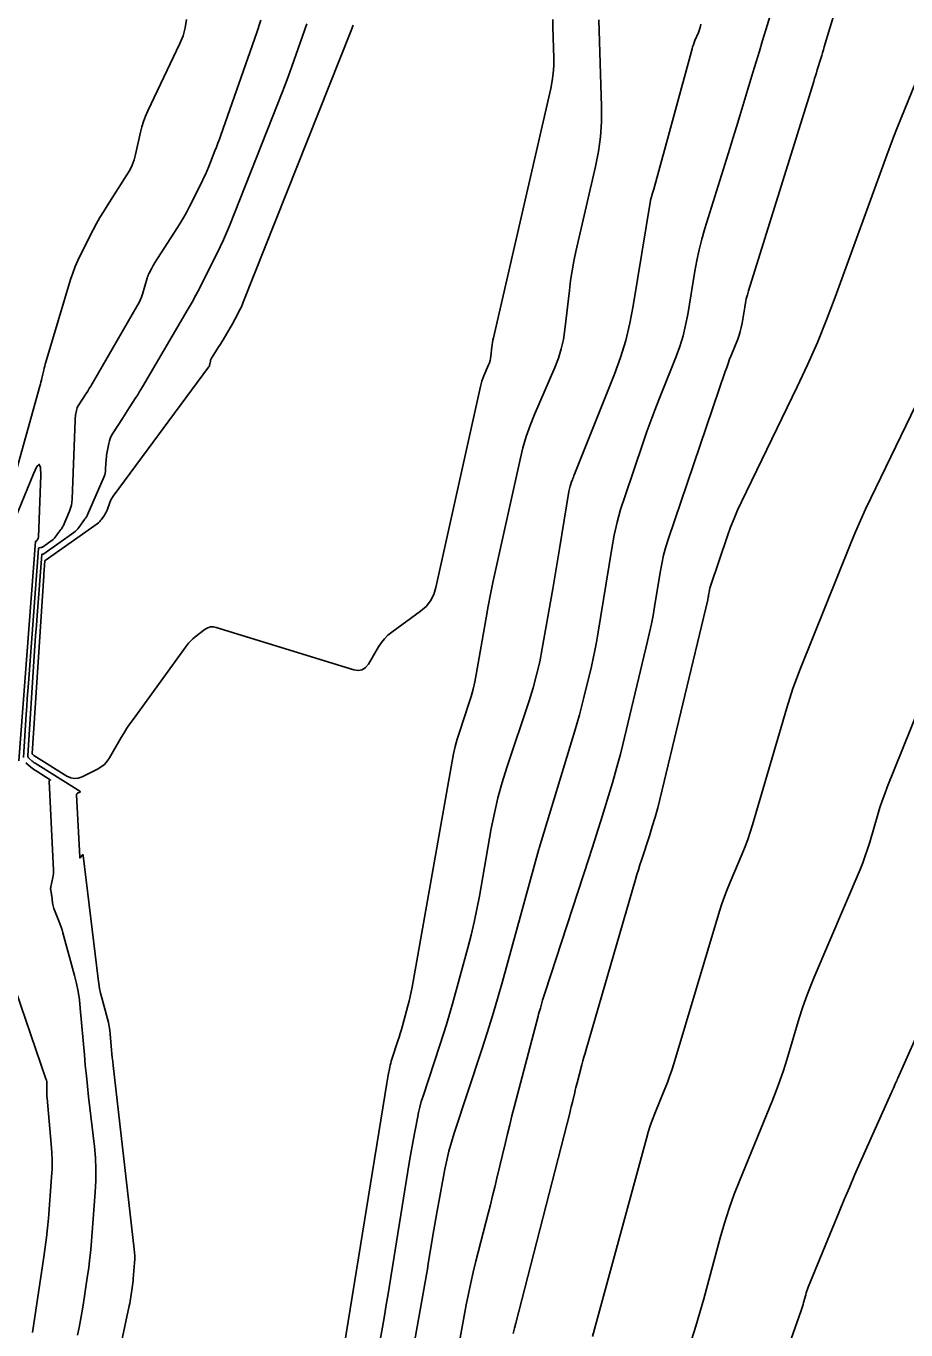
# Model space of a CAD drawing. Extents: x 658976 to 668721, y 639543 to 647196.
# Drawn here: x 661518.4 to 661577.3, y 641412.7 to 641499.8 of the extents above; entities that cross this region are included whole.
import ezdxf

# ---------------------------------------------------------------- set-up
doc = ezdxf.new("R2010")
doc.units = 0
doc.layers.add('Ex_Major Contours', color=7, linetype='Continuous')
doc.layers.add('Ex_Minor Contours', color=7, linetype='Continuous')

msp = doc.modelspace()

# ---------------------------------------------------------------- linework, layer by layer
at = {"layer": 'Ex_Major Contours'}
for points in [[(661522.669, 641401.761), (661525.341, 641414.308), (661525.372, 641414.457), (661525.4, 641414.606), (661525.426, 641414.756), (661525.45, 641414.906), (661525.542, 641415.507), (661525.564, 641415.658), (661525.582, 641415.808), (661525.598, 641415.959), (661525.612, 641416.111), (661525.695, 641417.181), (661525.708, 641417.41), (661525.709, 641417.638), (661525.699, 641417.866), (661525.678, 641418.095), (661524.263, 641430.362), (661524.234, 641430.623), (661524.206, 641430.884), (661524.181, 641431.145), (661524.157, 641431.406), (661524.065, 641432.453), (661524.036, 641432.713), (661523.996, 641432.972), (661523.944, 641433.228), (661523.881, 641433.483), (661523.506, 641434.869), (661523.427, 641435.186), (661523.359, 641435.505), (661523.302, 641435.826), (661523.257, 641436.15), (661522.263, 641444.393), (661522.255, 641444.43), (661522.241, 641444.445), (661522.222, 641444.438), (661522.197, 641444.41), (661522.087, 641444.252), (661522.062, 641444.224), (661522.044, 641444.217), (661522.032, 641444.232), (661522.027, 641444.27), (661521.811, 641448.433), (661521.814, 641448.471), (661521.827, 641448.503), (661521.85, 641448.529), (661521.883, 641448.548), (661522.035, 641448.613), (661522.064, 641448.629), (661522.075, 641448.648), (661522.067, 641448.667), (661522.041, 641448.689), (661519.045, 641450.557), (661518.992, 641450.591), (661518.941, 641450.627), (661518.89, 641450.664), (661518.841, 641450.703), (661518.646, 641450.862), (661518.604, 641450.904), (661518.575, 641450.953), (661518.56, 641451.007), (661518.557, 641451.067), (661518.99, 641457.708), (661519.036, 641458.39), (661519.083, 641459.072), (661519.131, 641459.753), (661519.182, 641460.434), (661519.488, 641464.493), (661519.49, 641464.506), (661519.496, 641464.515), (661519.505, 641464.521), (661519.518, 641464.524), (661519.573, 641464.528), (661519.587, 641464.531), (661519.6, 641464.534), (661519.612, 641464.54), (661519.624, 641464.547), (661521.646, 641465.979), (661521.738, 641466.05), (661521.823, 641466.129), (661521.901, 641466.214), (661521.973, 641466.306), (661522.347, 641466.836), (661522.363, 641466.858), (661522.379, 641466.88), (661522.395, 641466.901), (661522.412, 641466.923), (661522.48, 641467.008), (661522.496, 641467.029), (661522.51, 641467.052), (661522.524, 641467.076), (661522.535, 641467.1), (661523.659, 641469.705), (661523.701, 641469.817), (661523.733, 641469.932), (661523.753, 641470.049), (661523.763, 641470.168), (661523.78, 641470.65), (661523.787, 641470.771), (661523.797, 641470.891), (661523.812, 641471.01), (661523.831, 641471.129), (661523.973, 641471.922), (661524.011, 641472.091), (661524.066, 641472.253), (661524.137, 641472.409), (661524.223, 641472.558), (661524.892, 641473.59), (661525.005, 641473.765), (661525.119, 641473.941), (661525.231, 641474.117), (661525.344, 641474.294), (661525.792, 641475), (661525.904, 641475.177), (661526.014, 641475.355), (661526.122, 641475.534), (661526.228, 641475.714), (661529.282, 641480.924), (661529.539, 641481.372), (661529.789, 641481.824), (661530.032, 641482.279), (661530.267, 641482.739), (661531.193, 641484.586), (661531.42, 641485.05), (661531.636, 641485.518), (661531.842, 641485.992), (661532.038, 641486.469), (661535.284, 641494.643), (661535.525, 641495.258), (661535.759, 641495.876), (661535.987, 641496.495), (661536.208, 641497.118), (661537.205, 641499.969)], [(661556.725, 641500.229), (661556.905, 641494.433), (661556.904, 641493.423), (661556.838, 641492.42), (661556.708, 641491.423), (661556.513, 641490.432), (661555.205, 641484.742), (661555.066, 641484.098), (661554.946, 641483.451), (661554.844, 641482.8), (661554.761, 641482.146), (661554.465, 641479.525), (661554.367, 641478.876), (661554.223, 641478.24), (661554.032, 641477.615), (661553.795, 641477.004), (661552.438, 641473.855), (661552.142, 641473.123), (661551.883, 641472.379), (661551.658, 641471.624), (661551.47, 641470.857), (661549.827, 641463.428), (661549.657, 641462.638), (661549.496, 641461.847), (661549.343, 641461.054), (661549.199, 641460.26), (661548.535, 641456.475), (661548.44, 641455.983), (661548.326, 641455.496), (661548.194, 641455.013), (661548.045, 641454.535), (661547.409, 641452.633), (661547.259, 641452.155), (661547.127, 641451.673), (661547.013, 641451.186), (661546.917, 641450.694), (661544.251, 641435.594), (661544.192, 641435.28), (661544.126, 641434.968), (661544.052, 641434.658), (661543.971, 641434.349), (661543.602, 641433.004), (661543.531, 641432.753), (661543.457, 641432.503), (661543.38, 641432.253), (661543.299, 641432.005), (661542.894, 641430.778), (661542.853, 641430.647), (661542.817, 641430.516), (661542.785, 641430.383), (661542.758, 641430.25), (661542.657, 641429.713), (661542.633, 641429.578), (661542.609, 641429.444), (661542.586, 641429.309), (661542.564, 641429.175), (661539.585, 641410.782)], [(661556.316, 641412.243), (661559.908, 641425.482), (661560.03, 641425.908), (661560.166, 641426.329), (661560.315, 641426.746), (661560.476, 641427.159), (661561.149, 641428.8), (661561.312, 641429.212), (661561.465, 641429.627), (661561.607, 641430.047), (661561.74, 641430.469), (661564.806, 641440.665), (661564.961, 641441.157), (661565.13, 641441.644), (661565.312, 641442.126), (661565.507, 641442.604), (661566.316, 641444.503), (661566.511, 641444.98), (661566.692, 641445.463), (661566.858, 641445.95), (661567.01, 641446.443), (661569.296, 641454.256), (661569.495, 641454.909), (661569.711, 641455.556), (661569.942, 641456.198), (661570.19, 641456.834), (661573.579, 641465.248), (661573.895, 641466.014), (661574.224, 641466.774), (661574.566, 641467.528), (661574.921, 641468.277), (661577.927, 641474.477)]]:
    msp.add_lwpolyline(points, dxfattribs=at)
at = {"layer": 'Ex_Minor Contours'}
for points in [[(661575.194, 641509.68), (661571.806, 641498.417), (661571.748, 641498.224), (661571.689, 641498.031), (661571.631, 641497.839), (661571.572, 641497.646), (661571.338, 641496.876), (661571.279, 641496.683), (661571.22, 641496.491), (661571.16, 641496.298), (661571.101, 641496.106), (661566.737, 641482.111), (661566.66, 641481.846), (661566.592, 641481.58), (661566.533, 641481.31), (661566.484, 641481.039), (661566.307, 641479.949), (661566.256, 641479.679), (661566.19, 641479.412), (661566.109, 641479.15), (661566.014, 641478.891), (661565.582, 641477.809), (661565.478, 641477.543), (661565.377, 641477.275), (661565.28, 641477.006), (661565.186, 641476.736), (661561.393, 641465.563), (661561.217, 641465.008), (661561.065, 641464.447), (661560.936, 641463.88), (661560.831, 641463.307), (661560.456, 641461.005), (661560.357, 641460.43), (661560.248, 641459.858), (661560.127, 641459.287), (661559.996, 641458.719), (661558.334, 641451.812), (661558.174, 641451.168), (661558.004, 641450.526), (661557.825, 641449.888), (661557.636, 641449.251), (661556.861, 641446.712), (661556.666, 641446.077), (661556.467, 641445.444), (661556.266, 641444.812), (661556.061, 641444.18), (661553.141, 641435.253), (661553.098, 641435.121), (661553.057, 641434.988), (661553.016, 641434.856), (661552.977, 641434.723), (661552.822, 641434.19), (661552.784, 641434.057), (661552.747, 641433.923), (661552.71, 641433.79), (661552.675, 641433.656), (661551.077, 641427.577), (661550.924, 641426.986), (661550.774, 641426.394), (661550.627, 641425.802), (661550.484, 641425.208), (661549.917, 641422.832), (661549.774, 641422.238), (661549.628, 641421.645), (661549.48, 641421.053), (661549.329, 641420.461), (661548.513, 641417.283), (661548.332, 641416.555), (661548.165, 641415.824), (661548.01, 641415.09), (661547.867, 641414.354), (661546.785, 641408.483)], [(661568.756, 641502.41), (661567.898, 641499.559), (661567.683, 641498.846), (661567.468, 641498.133), (661567.252, 641497.421), (661567.035, 641496.709), (661566.15, 641493.803), (661565.93, 641493.082), (661565.708, 641492.361), (661565.485, 641491.64), (661565.261, 641490.92), (661563.815, 641486.282), (661563.61, 641485.579), (661563.429, 641484.869), (661563.273, 641484.154), (661563.143, 641483.432), (661562.672, 641480.535), (661562.535, 641479.816), (661562.36, 641479.108), (661562.146, 641478.41), (661561.893, 641477.723), (661560.745, 641474.847), (661560.468, 641474.138), (661560.2, 641473.426), (661559.942, 641472.711), (661559.692, 641471.993), (661558.46, 641468.363), (661558.191, 641467.513), (661557.958, 641466.654), (661557.761, 641465.787), (661557.6, 641464.91), (661556.668, 641459.179), (661556.574, 641458.634), (661556.47, 641458.091), (661556.356, 641457.55), (661556.232, 641457.011), (661555.714, 641454.859), (661555.58, 641454.322), (661555.439, 641453.787), (661555.289, 641453.255), (661555.132, 641452.724), (661552.741, 641444.886), (661552.735, 641444.867), (661552.725, 641444.836), (661552.721, 641444.824), (661552.717, 641444.812), (661550.287, 641435.963), (661549.965, 641434.82), (661549.629, 641433.681), (661549.277, 641432.546), (661548.912, 641431.416), (661547.064, 641425.828), (661546.878, 641425.235), (661546.714, 641424.637), (661546.569, 641424.034), (661546.445, 641423.425), (661545.9, 641420.505), (661545.831, 641420.131), (661545.765, 641419.757), (661545.701, 641419.383), (661545.639, 641419.008), (661545.396, 641417.507), (661545.334, 641417.132), (661545.271, 641416.758), (661545.207, 641416.383), (661545.141, 641416.009), (661543.5, 641406.797)], [(661516.526, 641465.656), (661519.366, 641475.751), (661519.403, 641475.883), (661519.437, 641476.016), (661519.47, 641476.149), (661519.501, 641476.283), (661519.623, 641476.818), (661519.654, 641476.951), (661519.688, 641477.084), (661519.724, 641477.217), (661519.762, 641477.348), (661521.419, 641482.871), (661521.56, 641483.307), (661521.721, 641483.736), (661521.902, 641484.156), (661522.102, 641484.569), (661522.94, 641486.205), (661523.155, 641486.611), (661523.379, 641487.012), (661523.613, 641487.407), (661523.857, 641487.796), (661525.187, 641489.863), (661525.376, 641490.187), (661525.535, 641490.525), (661525.663, 641490.875), (661525.759, 641491.239), (661526.085, 641492.717), (661526.176, 641493.083), (661526.288, 641493.442), (661526.421, 641493.795), (661526.573, 641494.14), (661528.723, 641498.645), (661528.937, 641499.167), (661529.086, 641499.702), (661529.172, 641500.252)], [(661518.266, 641450.93), (661518.455, 641453.83), (661518.489, 641454.35), (661518.525, 641454.87), (661518.562, 641455.389), (661518.601, 641455.909), (661519.278, 641464.902), (661519.283, 641464.925), (661519.294, 641464.942), (661519.311, 641464.953), (661519.334, 641464.958), (661519.437, 641464.967), (661519.462, 641464.971), (661519.486, 641464.978), (661519.509, 641464.988), (661519.531, 641465.001), (661520.247, 641465.509), (661520.281, 641465.535), (661520.313, 641465.564), (661520.342, 641465.596), (661520.368, 641465.63), (661520.469, 641465.772), (661520.494, 641465.807), (661520.52, 641465.842), (661520.546, 641465.877), (661520.573, 641465.911), (661520.777, 641466.168), (661520.818, 641466.223), (661520.856, 641466.281), (661520.889, 641466.341), (661520.918, 641466.403), (661521.35, 641467.404), (661521.422, 641467.594), (661521.475, 641467.788), (661521.51, 641467.987), (661521.527, 641468.189), (661521.717, 641473.474), (661521.722, 641473.557), (661521.729, 641473.64), (661521.739, 641473.723), (661521.752, 641473.805), (661521.811, 641474.134), (661521.829, 641474.214), (661521.856, 641474.292), (661521.889, 641474.367), (661521.931, 641474.438), (661522.464, 641475.26), (661522.566, 641475.421), (661522.667, 641475.583), (661522.766, 641475.746), (661522.863, 641475.911), (661525.878, 641481.111), (661525.98, 641481.3), (661526.071, 641481.495), (661526.151, 641481.694), (661526.218, 641481.898), (661526.537, 641482.959), (661526.566, 641483.049), (661526.599, 641483.137), (661526.636, 641483.223), (661526.677, 641483.308), (661526.849, 641483.643), (661526.893, 641483.726), (661526.939, 641483.808), (661526.987, 641483.889), (661527.037, 641483.969), (661528.575, 641486.359), (661528.787, 641486.698), (661528.99, 641487.043), (661529.183, 641487.393), (661529.367, 641487.748), (661530.192, 641489.391), (661530.315, 641489.644), (661530.433, 641489.9), (661530.545, 641490.157), (661530.652, 641490.418), (661531.067, 641491.464), (661531.17, 641491.726), (661531.269, 641491.989), (661531.366, 641492.253), (661531.461, 641492.518), (661533.866, 641499.392), (661534.139, 641500.198)], [(661553.665, 641500.246), (661553.654, 641499.736), (661553.718, 641497.674), (661553.718, 641497.16), (661553.684, 641496.65), (661553.618, 641496.142), (661553.519, 641495.638), (661549.689, 641478.981), (661549.656, 641478.83), (661549.628, 641478.678), (661549.604, 641478.526), (661549.585, 641478.372), (661549.515, 641477.758), (661549.492, 641477.606), (661549.459, 641477.457), (661549.414, 641477.311), (661549.358, 641477.167), (661549.04, 641476.43), (661548.971, 641476.258), (661548.91, 641476.084), (661548.858, 641475.907), (661548.814, 641475.727), (661545.844, 641462.3), (661545.697, 641461.83), (661545.475, 641461.409), (661545.179, 641461.037), (661544.807, 641460.714), (661542.894, 641459.319), (661542.635, 641459.11), (661542.401, 641458.877), (661542.193, 641458.622), (661542.01, 641458.343), (661541.33, 641457.184), (661541.141, 641456.943), (661540.914, 641456.798), (661540.65, 641456.752), (661540.347, 641456.802), (661531.16, 641459.631), (661530.964, 641459.67), (661530.775, 641459.661), (661530.595, 641459.605), (661530.423, 641459.502), (661529.752, 641458.995), (661529.589, 641458.862), (661529.438, 641458.719), (661529.298, 641458.566), (661529.168, 641458.401), (661525.592, 641453.487), (661525.385, 641453.194), (661525.185, 641452.896), (661524.994, 641452.592), (661524.81, 641452.284), (661524.022, 641450.916), (661523.864, 641450.682), (661523.677, 641450.477), (661523.461, 641450.304), (661523.217, 641450.161), (661522.185, 641449.649), (661521.928, 641449.556), (661521.675, 641449.533), (661521.425, 641449.58), (661521.179, 641449.698), (661518.973, 641451.073), (661518.96, 641451.082), (661518.947, 641451.091), (661518.934, 641451.1), (661518.921, 641451.11), (661518.872, 641451.151), (661518.861, 641451.162), (661518.853, 641451.174), (661518.849, 641451.188), (661518.849, 641451.203), (661519.623, 641463.069), (661519.629, 641463.171), (661519.636, 641463.273), (661519.644, 641463.375), (661519.651, 641463.477), (661519.697, 641464.085), (661519.697, 641464.087), (661519.698, 641464.088), (661519.7, 641464.089), (661519.701, 641464.089), (661519.71, 641464.09), (661519.714, 641464.091), (661519.717, 641464.093), (661523.203, 641466.561), (661523.277, 641466.619), (661523.345, 641466.682), (661523.408, 641466.75), (661523.466, 641466.825), (661523.683, 641467.133), (661523.735, 641467.212), (661523.781, 641467.293), (661523.821, 641467.377), (661523.856, 641467.465), (661524.038, 641467.972), (661524.083, 641468.084), (661524.136, 641468.192), (661524.196, 641468.295), (661524.264, 641468.395), (661530.646, 641477.028), (661530.675, 641477.073), (661530.699, 641477.119), (661530.716, 641477.169), (661530.728, 641477.22), (661530.766, 641477.431), (661530.777, 641477.483), (661530.794, 641477.533), (661530.815, 641477.581), (661530.842, 641477.627), (661531.34, 641478.411), (661531.432, 641478.557), (661531.522, 641478.704), (661531.612, 641478.852), (661531.7, 641479.001), (661532.303, 641480.031), (661532.365, 641480.138), (661532.424, 641480.245), (661532.482, 641480.354), (661532.538, 641480.464), (661532.759, 641480.904), (661532.813, 641481.014), (661532.865, 641481.126), (661532.914, 641481.239), (661532.96, 641481.353), (661540.175, 641499.518), (661540.221, 641499.637), (661540.266, 641499.756), (661540.31, 641499.875)], [(661563.562, 641499.94), (661563.527, 641499.797), (661563.486, 641499.657), (661563.439, 641499.519), (661563.385, 641499.382), (661563.155, 641498.841), (661563.1, 641498.705), (661563.05, 641498.568), (661563.004, 641498.428), (661562.963, 641498.288), (661560.405, 641488.914), (661560.385, 641488.845), (661560.366, 641488.776), (661560.346, 641488.708), (661560.325, 641488.64), (661560.205, 641488.243), (661560.197, 641488.217), (661560.188, 641488.191), (661560.187, 641488.184), (661560.185, 641488.178), (661560.183, 641488.171), (661560.182, 641488.164), (661559.037, 641481.121), (661558.815, 641479.953), (661558.53, 641478.803), (661558.182, 641477.67), (661557.772, 641476.554), (661555.062, 641469.761), (661555.028, 641469.675), (661554.995, 641469.588), (661554.964, 641469.501), (661554.933, 641469.413), (661554.814, 641469.062), (661554.786, 641468.974), (661554.762, 641468.884), (661554.741, 641468.794), (661554.725, 641468.703), (661554.102, 641464.873), (661553.992, 641464.205), (661553.88, 641463.536), (661553.767, 641462.869), (661553.651, 641462.201), (661552.951, 641458.212), (661552.779, 641457.329), (661552.575, 641456.454), (661552.338, 641455.588), (661552.069, 641454.729), (661550.583, 641450.278), (661550.267, 641449.269), (661549.988, 641448.25), (661549.747, 641447.222), (661549.544, 641446.184), (661548.748, 641441.675), (661548.584, 641440.804), (661548.399, 641439.937), (661548.195, 641439.075), (661547.97, 641438.217), (661546.944, 641434.484), (661546.748, 641433.786), (661546.543, 641433.092), (661546.329, 641432.4), (661546.106, 641431.71), (661544.979, 641428.303), (661544.866, 641427.941), (661544.765, 641427.576), (661544.677, 641427.208), (661544.601, 641426.837), (661544.323, 641425.347), (661544.254, 641424.974), (661544.188, 641424.6), (661544.124, 641424.227), (661544.062, 641423.853), (661542.645, 641415.1), (661542.524, 641414.36), (661542.399, 641413.62), (661542.272, 641412.881), (661542.142, 641412.142)], [(661551.014, 641412.45), (661551.094, 641412.798), (661551.179, 641413.145), (661554.808, 641427.264), (661554.849, 641427.424), (661554.889, 641427.585), (661554.928, 641427.746), (661554.967, 641427.908), (661555.121, 641428.553), (661555.16, 641428.715), (661555.2, 641428.876), (661555.241, 641429.036), (661555.282, 641429.197), (661555.601, 641430.41), (661555.669, 641430.665), (661555.739, 641430.92), (661555.81, 641431.175), (661555.883, 641431.429), (661559.182, 641442.792), (661559.277, 641443.116), (661559.376, 641443.439), (661559.477, 641443.762), (661559.58, 641444.083), (661560.109, 641445.7), (661560.16, 641445.856), (661560.209, 641446.011), (661560.258, 641446.167), (661560.306, 641446.323), (661560.496, 641446.947), (661560.543, 641447.104), (661560.587, 641447.261), (661560.629, 641447.418), (661560.668, 641447.577), (661564.011, 641461.466), (661564.029, 641461.543), (661564.045, 641461.62), (661564.06, 641461.698), (661564.073, 641461.776), (661564.124, 641462.088), (661564.138, 641462.166), (661564.156, 641462.243), (661564.176, 641462.319), (661564.2, 641462.394), (661565.338, 641465.746), (661565.545, 641466.326), (661565.77, 641466.898), (661566.012, 641467.464), (661566.272, 641468.022), (661570, 641475.71), (661570.691, 641477.184), (661571.345, 641478.675), (661571.959, 641480.182), (661572.536, 641481.705), (661575.983, 641491.177), (661576.208, 641491.788), (661576.439, 641492.398), (661576.675, 641493.005), (661576.917, 641493.61), (661577.894, 641496.028)], [(661562.919, 641412.031), (661563.211, 641412.937), (661563.486, 641413.848), (661563.744, 641414.765), (661564.85, 641418.843), (661565.133, 641419.824), (661565.445, 641420.795), (661565.788, 641421.756), (661566.16, 641422.706), (661568.323, 641427.983), (661568.591, 641428.66), (661568.842, 641429.343), (661569.077, 641430.032), (661569.295, 641430.727), (661570.134, 641433.519), (661570.354, 641434.213), (661570.592, 641434.901), (661570.849, 641435.582), (661571.125, 641436.256), (661574.192, 641443.461), (661574.375, 641443.908), (661574.544, 641444.359), (661574.7, 641444.816), (661574.842, 641445.277), (661575.384, 641447.131), (661575.526, 641447.593), (661575.678, 641448.051), (661575.842, 641448.505), (661576.017, 641448.955), (661585.405, 641472.26)], [(661517.969, 641450.715), (661519.074, 641465.373), (661519.075, 641465.379), (661519.078, 641465.383), (661519.082, 641465.385), (661519.087, 641465.387), (661519.112, 641465.389), (661519.118, 641465.39), (661519.123, 641465.392), (661519.128, 641465.395), (661519.132, 641465.4), (661519.191, 641465.474), (661519.202, 641465.488), (661519.211, 641465.503), (661519.22, 641465.518), (661519.227, 641465.534), (661519.256, 641465.6), (661519.262, 641465.617), (661519.267, 641465.634), (661519.27, 641465.651), (661519.271, 641465.669), (661519.42, 641469.797), (661519.409, 641470.323), (661519.325, 641470.516), (661519.17, 641470.375), (661518.942, 641469.9), (661517.528, 641466.464)], [(661521.889, 641412.346), (661521.991, 641412.841), (661522.085, 641413.337), (661522.172, 641413.835), (661522.252, 641414.334), (661522.557, 641416.333), (661522.629, 641416.833), (661522.691, 641417.335), (661522.745, 641417.837), (661522.789, 641418.34), (661523.067, 641421.899), (661523.108, 641422.66), (661523.112, 641423.42), (661523.08, 641424.179), (661523.011, 641424.938), (661522.627, 641428.265), (661522.548, 641428.967), (661522.474, 641429.67), (661522.405, 641430.374), (661522.341, 641431.077), (661522.067, 641434.193), (661522.006, 641434.745), (661521.921, 641435.293), (661521.812, 641435.837), (661521.678, 641436.377), (661520.906, 641439.232), (661520.853, 641439.416), (661520.795, 641439.599), (661520.732, 641439.779), (661520.664, 641439.958), (661520.308, 641440.849), (661520.276, 641440.939), (661520.249, 641441.031), (661520.229, 641441.124), (661520.215, 641441.219), (661520.16, 641441.69), (661520.153, 641441.741), (661520.146, 641441.792), (661520.138, 641441.843), (661520.129, 641441.894), (661520.092, 641442.097), (661520.085, 641442.148), (661520.084, 641442.198), (661520.088, 641442.249), (661520.097, 641442.299), (661520.242, 641442.922), (661520.266, 641443.043), (661520.281, 641443.165), (661520.287, 641443.287), (661520.285, 641443.41), (661519.977, 641449.359), (661519.978, 641449.373), (661519.983, 641449.385), (661519.991, 641449.394), (661520.003, 641449.401), (661520.058, 641449.425), (661520.069, 641449.431), (661520.073, 641449.437), (661520.07, 641449.445), (661520.061, 641449.452), (661519.116, 641450.041), (661519.024, 641450.101), (661518.934, 641450.163), (661518.846, 641450.228), (661518.761, 641450.296), (661518.421, 641450.573)], [(661582.138, 641441.67), (661576.717, 641429.505), (661576.68, 641429.422), (661576.643, 641429.338), (661576.606, 641429.255), (661576.569, 641429.171), (661576.422, 641428.838), (661576.386, 641428.754), (661576.349, 641428.671), (661576.312, 641428.588), (661576.275, 641428.504), (661574.188, 641423.828), (661573.831, 641423.02), (661573.48, 641422.209), (661573.135, 641421.395), (661572.797, 641420.579), (661570.733, 641415.542), (661570.684, 641415.417), (661570.639, 641415.29), (661570.597, 641415.162), (661570.56, 641415.032), (661570.419, 641414.512), (661570.382, 641414.382), (661570.343, 641414.253), (661570.302, 641414.125), (661570.258, 641413.997), (661562.68, 641392.544)], [(661518.863, 641412.507), (661519.637, 641417.582), (661519.729, 641418.22), (661519.808, 641418.86), (661519.876, 641419.501), (661519.932, 641420.143), (661520.148, 641422.905), (661520.179, 641423.453), (661520.187, 641424.002), (661520.171, 641424.55), (661520.131, 641425.098), (661519.844, 641428.168), (661519.835, 641428.277), (661519.83, 641428.387), (661519.827, 641428.496), (661519.828, 641428.606), (661519.837, 641429.044), (661519.835, 641429.153), (661519.823, 641429.261), (661519.802, 641429.367), (661519.771, 641429.471), (661517.752, 641435.353)]]:
    msp.add_lwpolyline(points, dxfattribs=at)

doc.saveas('drawing.dxf')
